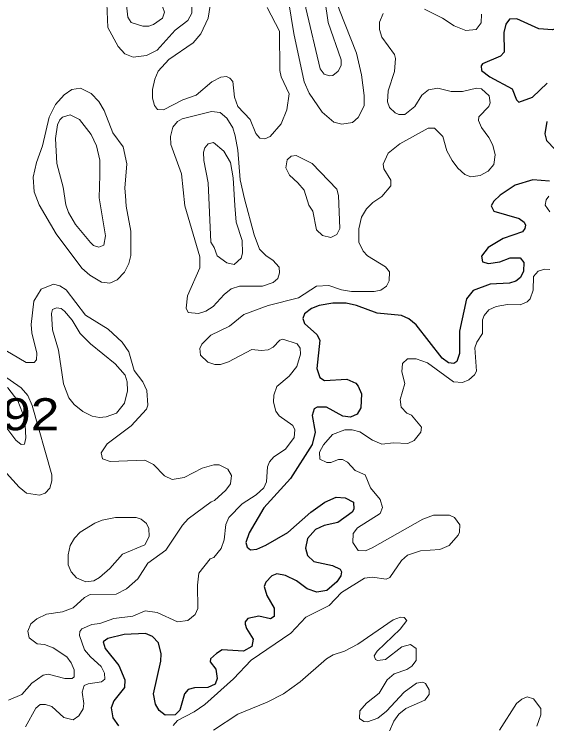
# Model space of a CAD drawing. Extents: x 577 to 602.9, y 7483.8 to 7511.6.
# Drawn here: x 589.135 to 590.465, y 7498.952 to 7500.722 of the extents above; entities that cross this region are included whole.
import ezdxf
from ezdxf.enums import TextEntityAlignment as Align

# ---------------------------------------------------------------- set-up
doc = ezdxf.new("R2010")
doc.units = 0
doc.header["$LTSCALE"] = 0.032
doc.layers.add('1', color=7, linetype='Continuous', lineweight=25)
doc.layers.add('2', color=7, linetype='Continuous', lineweight=13)
doc.layers.add('61', color=7, linetype='Continuous')

msp = doc.modelspace()

# ---------------------------------------------------------------- linework, layer by layer
at = {"layer": '1'}
for points in [[(590.6447, 7500.7297), (590.6375, 7500.717), (590.6176, 7500.7051), (590.5763, 7500.7067), (590.5365, 7500.7019), (590.4785, 7500.6828), (590.4451, 7500.686), (590.3894, 7500.7107), (590.3711, 7500.7099), (590.3624, 7500.6971), (590.3576, 7500.6765), (590.3584, 7500.6272), (590.3489, 7500.6176), (590.3043, 7500.5985), (590.3004, 7500.593), (590.302, 7500.5818), (590.3226, 7500.5659), (590.3783, 7500.5357), (590.3886, 7500.5087), (590.395, 7500.5031)], [(590.395, 7500.5031), (590.4292, 7500.515), (590.4658, 7500.55)], [(590.465, 7500.4546), (590.4594, 7500.4236), (590.4642, 7500.4069), (590.4856, 7500.3846)], [(590.4713, 7500.3059), (590.43, 7500.3091), (590.3855, 7500.2956), (590.3481, 7500.2709), (590.3322, 7500.2558), (590.3258, 7500.2439), (590.3322, 7500.2312), (590.3958, 7500.2121), (590.4085, 7500.2033), (590.4117, 7500.1962), (590.4101, 7500.1874), (590.4037, 7500.1795), (590.356, 7500.1628), (590.3179, 7500.1405), (590.3012, 7500.1183), (590.3043, 7500.1047), (590.3187, 7500.1), (590.3473, 7500.1047), (590.3735, 7500.1143), (590.3982, 7500.1143), (590.4069, 7500.1024), (590.4061, 7500.0809), (590.399, 7500.065), (590.387, 7500.0562), (590.3719, 7500.0515), (590.3234, 7500.0483), (590.2805, 7500.0332), (590.2638, 7500.0125), (590.2471, 7499.9314), (590.2471, 7499.8757), (590.2399, 7499.8558), (590.2328, 7499.8511), (590.2193, 7499.8527), (590.2034, 7499.8638), (590.1389, 7499.9473), (590.1199, 7499.9624), (590.1016, 7499.9704), (590.0411, 7499.9767), (589.9895, 7499.9958), (589.964, 7500.0014), (589.9306, 7500.0014), (589.8964, 7499.9958), (589.8773, 7499.9878), (589.8598, 7499.9743), (589.8559, 7499.9632), (589.8598, 7499.9505), (589.8909, 7499.9234), (589.898, 7499.9091), (589.8909, 7499.8384), (589.898, 7499.8161), (589.9099, 7499.8081), (589.9656, 7499.8113), (589.9879, 7499.8018), (589.9942, 7499.7946), (590.0022, 7499.7747), (590.0006, 7499.7398), (589.991, 7499.7246), (589.9751, 7499.7167), (589.9553, 7499.7191), (589.9147, 7499.7421), (589.8916, 7499.7421), (589.8837, 7499.7374), (589.8789, 7499.7207), (589.8869, 7499.6793), (589.8789, 7499.6491), (589.8249, 7499.564), (589.7581, 7499.4909), (589.7215, 7499.428), (589.7135, 7499.4042), (589.7167, 7499.3923), (589.7255, 7499.3859), (589.7406, 7499.3875)], [(589.7406, 7499.3875), (589.7636, 7499.3978), (589.8185, 7499.4288), (589.8757, 7499.4797), (589.9107, 7499.5052), (589.9386, 7499.5171), (589.9616, 7499.5155), (589.9823, 7499.5052), (589.9831, 7499.4877), (589.9791, 7499.4797), (589.9433, 7499.4543), (589.9091, 7499.4463), (589.8877, 7499.4368), (589.867, 7499.4145), (589.8622, 7499.3899), (589.8678, 7499.3716), (589.8829, 7499.3565), (589.9298, 7499.3469), (589.9489, 7499.3374), (589.9521, 7499.331), (589.9505, 7499.3207), (589.941, 7499.3064), (589.9155, 7499.2841), (589.8909, 7499.2801), (589.8662, 7499.2889), (589.84, 7499.3088), (589.8129, 7499.3215), (589.7907, 7499.3263), (589.7787, 7499.3207), (589.7636, 7499.3056), (589.7589, 7499.2945), (589.766, 7499.2722), (589.7843, 7499.2404), (589.7843, 7499.2197), (589.7748, 7499.2141), (589.7461, 7499.2205), (589.7183, 7499.2149), (589.7119, 7499.2062), (589.7119, 7499.2006), (589.7151, 7499.1895), (589.7318, 7499.1632), (589.7286, 7499.145), (589.708, 7499.133), (589.6547, 7499.1362), (589.6404, 7499.1275), (589.6253, 7499.1139), (589.6245, 7499.1068), (589.6388, 7499.0885), (589.642, 7499.0646), (589.6372, 7499.0511), (589.6189, 7499.0424), (589.5855, 7499.0416), (589.5696, 7499.0376), (589.5601, 7499.0265), (589.5489, 7498.9859), (589.537, 7498.974), (589.5124, 7498.9732), (589.4972, 7498.9851), (589.4885, 7499.001), (589.4829, 7499.0265), (589.5012, 7499.1084), (589.502, 7499.1267), (589.4957, 7499.1537), (589.4805, 7499.1696), (589.463, 7499.1768), (589.4098, 7499.1744), (589.3692, 7499.1648), (589.3573, 7499.1561), (589.3621, 7499.1394), (589.397, 7499.0972), (589.4114, 7499.0615), (589.4106, 7499.0424), (589.3843, 7499.009), (589.3772, 7498.9915), (589.3819, 7498.9668), (589.3955, 7498.947)]]:
    msp.add_lwpolyline(points, dxfattribs=at)
at = {"layer": '2'}
for points in [[(589.9473, 7500.7321), (589.9895, 7500.6248), (590.0022, 7500.5707), (590.0085, 7500.519), (590.0085, 7500.4936), (589.9942, 7500.4642), (589.9799, 7500.4522), (589.9529, 7500.4475), (589.933, 7500.453), (589.9036, 7500.4777), (589.8718, 7500.5254), (589.859, 7500.5532), (589.8336, 7500.6741), (589.8137, 7500.7973), (589.8137, 7500.8435), (589.8177, 7500.8633), (589.8384, 7500.8928), (589.8463, 7500.8975), (589.8614, 7500.8975), (589.8861, 7500.8784), (589.902, 7500.853), (589.9203, 7500.814)], [(589.5712, 7500.7616), (589.5791, 7500.7393), (589.5791, 7500.725), (589.5688, 7500.7067), (589.537, 7500.682), (589.4925, 7500.6327), (589.4654, 7500.6192), (589.432, 7500.6152), (589.4114, 7500.6232), (589.3947, 7500.6415), (589.3692, 7500.6892), (589.3668, 7500.7488), (589.3716, 7500.7703), (589.3883, 7500.8005), (589.4217, 7500.8244), (589.4352, 7500.8291), (589.4575, 7500.8291), (589.5092, 7500.8093), (589.5577, 7500.7775)], [(589.502, 7500.7504), (589.5108, 7500.7274), (589.5052, 7500.7123), (589.4829, 7500.6963), (589.4718, 7500.6924), (589.4567, 7500.6924), (589.4273, 7500.7011), (589.4193, 7500.7146), (589.4169, 7500.7369), (589.4193, 7500.7528), (589.4344, 7500.7822), (589.4424, 7500.7894), (589.4567, 7500.7942), (589.4758, 7500.791), (589.4893, 7500.7798)], [(589.9187, 7500.7011), (589.9513, 7500.6081), (589.9513, 7500.5946), (589.9441, 7500.5803), (589.9306, 7500.5691), (589.9227, 7500.5683), (589.9091, 7500.5723), (589.8988, 7500.5858), (589.863, 7500.7369), (589.8638, 7500.7679), (589.871, 7500.7838), (589.8773, 7500.7886), (589.8972, 7500.7798), (589.906, 7500.7711), (589.9107, 7500.76)], [(589.413, 7500.2693), (589.4145, 7500.2431), (589.4265, 7500.1811), (589.4265, 7500.1206), (589.4217, 7500.1), (589.4106, 7500.0785), (589.3923, 7500.0594), (589.374, 7500.0515), (589.3533, 7500.0538), (589.3239, 7500.0713), (589.304, 7500.0888), (589.2404, 7500.1739), (589.1975, 7500.2463), (589.1855, 7500.2789), (589.1831, 7500.3155), (589.1911, 7500.352), (589.2062, 7500.3934), (589.2229, 7500.4657), (589.2388, 7500.4968), (589.2603, 7500.5214), (589.2794, 7500.5341), (589.3008, 7500.5373), (589.3279, 7500.5246), (589.347, 7500.5047), (589.3597, 7500.4816), (589.3819, 7500.426), (589.4074, 7500.391), (589.4169, 7500.3489), (589.4114, 7500.2884)], [(589.7103, 7500.2614), (589.6992, 7500.3091), (589.6937, 7500.383), (589.6873, 7500.4188), (589.6809, 7500.4387), (589.6658, 7500.4626), (589.6491, 7500.4769), (589.6277, 7500.4793), (589.5545, 7500.461), (589.5434, 7500.4546), (589.5314, 7500.4403), (589.5259, 7500.4172), (589.5267, 7500.3974), (589.5529, 7500.3242), (589.5609, 7500.2439), (589.599, 7500.1167), (589.599, 7500.0896), (589.568, 7500.0197), (589.5648, 7499.9886), (589.5696, 7499.9783), (589.595, 7499.9751), (589.6141, 7499.9815), (589.6324, 7499.9926), (589.6595, 7500.0228), (589.677, 7500.0371), (589.6976, 7500.0435), (589.7549, 7500.0435), (589.7819, 7500.053), (589.793, 7500.0626), (589.7978, 7500.0769), (589.797, 7500.0912), (589.7811, 7500.1087), (589.7644, 7500.119), (589.7477, 7500.1357), (589.7342, 7500.1715)], [(589.3493, 7500.321), (589.3477, 7500.2638), (589.3637, 7500.1691), (589.3589, 7500.1461), (589.347, 7500.1413), (589.3334, 7500.1453), (589.3263, 7500.1524), (589.2881, 7500.1978), (589.2714, 7500.2272), (589.2643, 7500.2463), (589.2579, 7500.2908), (589.242, 7500.3497), (589.2388, 7500.4117), (589.2436, 7500.4459), (589.2491, 7500.4586), (589.2563, 7500.465), (589.2754, 7500.4713), (589.2984, 7500.4594), (589.3279, 7500.422), (589.3406, 7500.3942), (589.3493, 7500.3584)], [(589.6857, 7500.2447), (589.6897, 7500.2033), (589.704, 7500.158), (589.7056, 7500.1262), (589.7016, 7500.1135), (589.6841, 7500.0976), (589.6658, 7500.1016), (589.642, 7500.119), (589.6348, 7500.1405), (589.6261, 7500.1532), (589.6197, 7500.3011), (589.6086, 7500.3568), (589.6078, 7500.3783), (589.611, 7500.3886), (589.6197, 7500.399), (589.6332, 7500.4021), (589.6587, 7500.3807), (589.6754, 7500.352), (589.6817, 7500.3139)], [(589.8431, 7500.3011), (589.859, 7500.2829), (589.871, 7500.2455), (589.8805, 7500.2312), (589.8901, 7500.1843), (589.9052, 7500.1699), (589.9258, 7500.1652), (589.9402, 7500.1723), (589.9481, 7500.1874), (589.9449, 7500.2701), (589.9402, 7500.286), (589.8789, 7500.3497), (589.8392, 7500.3695), (589.8264, 7500.3679), (589.8169, 7500.3592), (589.8137, 7500.3385), (589.8225, 7500.321)], [(589.2309, 7499.9855), (589.2412, 7499.9894), (589.2523, 7499.9878), (589.2611, 7499.9815), (589.2802, 7499.9592), (589.3, 7499.9258), (589.3263, 7499.8996), (589.3875, 7499.8503), (589.4122, 7499.8217), (589.4177, 7499.805), (589.4185, 7499.7827), (589.4106, 7499.7517), (589.3907, 7499.727), (589.3652, 7499.7175), (589.3485, 7499.7159), (589.3303, 7499.7191), (589.3064, 7499.731), (589.2849, 7499.7485), (589.2722, 7499.7652), (589.2587, 7499.8002), (589.246, 7499.8837), (589.2309, 7499.9346), (589.2285, 7499.9751)], [(589.1617, 7499.7127), (589.1649, 7499.665), (589.1609, 7499.6499), (589.1529, 7499.6483), (589.1394, 7499.6594), (589.0917, 7499.7231), (589.0647, 7499.7477), (589.0623, 7499.7652), (589.0734, 7499.7851), (589.0925, 7499.7938), (589.11, 7499.7938), (589.1195, 7499.7898), (589.1442, 7499.758)], [(589.3366, 7499.4527), (589.3549, 7499.4598), (589.3883, 7499.4662), (589.44, 7499.4662), (589.4527, 7499.4622), (589.4654, 7499.4519), (589.4718, 7499.4392), (589.4726, 7499.4193), (589.4615, 7499.3986), (589.4058, 7499.3748), (589.374, 7499.339), (589.3485, 7499.3167), (589.3342, 7499.3088), (589.3144, 7499.3064), (589.2913, 7499.3159), (589.2778, 7499.331), (589.2698, 7499.3485), (589.2698, 7499.3732), (589.2754, 7499.397), (589.2857, 7499.4153), (589.3, 7499.4296)]]:
    msp.add_lwpolyline(points, close=True, dxfattribs=at)
for points in [[(589.6245, 7500.7441), (589.6197, 7500.7123), (589.6014, 7500.6733), (589.5823, 7500.651), (589.5211, 7500.6089), (589.4949, 7500.5803), (589.4861, 7500.5604), (589.4805, 7500.5341), (589.4805, 7500.5127), (589.4853, 7500.4944), (589.4933, 7500.4848), (589.5084, 7500.484), (589.5561, 7500.5087), (589.5895, 7500.5198), (589.6284, 7500.5532), (589.6515, 7500.5651), (589.665, 7500.5667), (589.6738, 7500.5628), (589.6809, 7500.554), (589.6849, 7500.515), (589.6937, 7500.492), (589.7247, 7500.4594), (589.7382, 7500.4244), (589.7485, 7500.4133), (589.7612, 7500.4109), (589.774, 7500.4172), (589.8018, 7500.4483), (589.8161, 7500.484), (589.8217, 7500.5238), (589.8018, 7500.5659), (589.7986, 7500.5818), (589.7978, 7500.6796), (589.7668, 7500.7385)], [(590.0563, 7500.7242), (590.0467, 7500.7027), (590.0467, 7500.6836), (590.0531, 7500.6645), (590.0841, 7500.6216), (590.0873, 7500.6113), (590.0849, 7500.5795), (590.069, 7500.531), (590.0674, 7500.5039), (590.0722, 7500.4896), (590.0865, 7500.4761), (590.0952, 7500.4721), (590.1103, 7500.4721), (590.135, 7500.492), (590.1525, 7500.5206), (590.1692, 7500.5333), (590.193, 7500.5373), (590.2256, 7500.5294), (590.2542, 7500.5294), (590.2892, 7500.5373), (590.3012, 7500.5357), (590.321, 7500.5182), (590.3234, 7500.5007), (590.3202, 7500.492), (590.2948, 7500.4665), (590.294, 7500.457), (590.3012, 7500.4395), (590.3202, 7500.4149), (590.3298, 7500.3958), (590.3354, 7500.3711), (590.3322, 7500.3473), (590.3179, 7500.3306), (590.298, 7500.3194), (590.2749, 7500.3163), (590.2598, 7500.3226), (590.2423, 7500.3377), (590.228, 7500.3568), (590.2153, 7500.3815), (590.2049, 7500.4172), (590.1843, 7500.4379), (590.1684, 7500.4379), (590.0976, 7500.399), (590.069, 7500.3751), (590.0563, 7500.3481), (590.0578, 7500.3361), (590.0753, 7500.3083), (590.0753, 7500.294), (590.0531, 7500.267), (590.0308, 7500.2526), (590.0149, 7500.2367), (590.0022, 7500.2161), (589.9958, 7500.1866), (589.9958, 7500.1532), (590.0062, 7500.131), (590.0173, 7500.119), (590.0618, 7500.092), (590.0722, 7500.0793), (590.0714, 7500.057), (590.0642, 7500.0435), (590.0507, 7500.034), (590.034, 7500.0308), (589.9775, 7500.0308), (589.9521, 7500.0348), (589.9203, 7500.0451), (589.8901, 7500.0435), (589.8447, 7500.0149), (589.7692, 7499.9958), (589.7088, 7499.9727)], [(590.302, 7500.7226), (590.3004, 7500.7003), (590.2884, 7500.6844), (590.2622, 7500.6812), (590.2336, 7500.6932), (590.2042, 7500.7123), (590.1596, 7500.7345)], [(590.4697, 7500.2685), (590.4626, 7500.259), (590.4602, 7500.2455), (590.4721, 7500.2288)], [(590.4721, 7500.0849), (590.4594, 7500.0857), (590.4427, 7500.0809), (590.4316, 7500.0682), (590.4308, 7500.034), (590.4228, 7500.0125), (590.4157, 7500.0045), (590.3982, 7499.9974), (590.3664, 7499.9982), (590.3385, 7499.9926), (590.3202, 7499.9847), (590.3083, 7499.9704), (590.3043, 7499.96), (590.3043, 7499.9258), (590.29, 7499.9044), (590.2853, 7499.89), (590.2892, 7499.832), (590.2845, 7499.8224), (590.2702, 7499.8097), (590.2542, 7499.8034), (590.232, 7499.805), (590.1668, 7499.8527), (590.1382, 7499.8622), (590.1167, 7499.8622), (590.1048, 7499.8511), (590.1024, 7499.8304), (590.1103, 7499.801), (590.0984, 7499.7612), (590.1008, 7499.7421), (590.1151, 7499.727), (590.127, 7499.7215), (590.1517, 7499.692), (590.1501, 7499.6793), (590.1334, 7499.6586), (590.1175, 7499.6515), (590.0817, 7499.6531), (590.0531, 7499.6499), (590.03, 7499.6594), (589.9982, 7499.6801), (589.9791, 7499.6849), (589.9608, 7499.6849), (589.9298, 7499.6738), (589.9076, 7499.6475), (589.8972, 7499.6292), (589.898, 7499.6125), (589.9155, 7499.6038), (589.9258, 7499.6038), (589.9449, 7499.6117), (589.9545, 7499.6117), (589.9672, 7499.6046), (589.9863, 7499.5839), (590.0109, 7499.5728), (590.0244, 7499.541), (590.0491, 7499.5115), (590.0547, 7499.4917), (590.0491, 7499.4765), (589.9918, 7499.4408), (589.9815, 7499.4265), (589.9807, 7499.4042), (589.9942, 7499.3843), (590.0125, 7499.3835), (590.0284, 7499.3907)], [(589.4615, 7499.6093), (589.3748, 7499.6062), (589.3557, 7499.6133), (589.3525, 7499.6276), (589.3676, 7499.6507), (589.4273, 7499.6952), (589.4654, 7499.7366), (589.4686, 7499.7469), (589.4662, 7499.7835), (589.4567, 7499.805), (589.4352, 7499.8336), (589.4217, 7499.8797), (589.405, 7499.9036), (589.37, 7499.9362), (589.3136, 7499.9711), (589.2651, 7500.0348), (589.2491, 7500.0443), (589.2332, 7500.0483), (589.203, 7500.0364), (589.1847, 7500.0061), (589.1776, 7499.9481), (589.1792, 7499.9274), (589.1919, 7499.8765), (589.1911, 7499.8598), (589.1855, 7499.8535), (589.1657, 7499.8535), (589.0957, 7499.894)], [(589.7088, 7499.9727), (589.673, 7499.9441), (589.6261, 7499.9218), (589.6038, 7499.8988), (589.599, 7499.8884), (589.6006, 7499.8717), (589.6189, 7499.8543), (589.6364, 7499.8487), (589.6499, 7499.8487), (589.6706, 7499.8551), (589.7286, 7499.8861), (589.7517, 7499.8829), (589.7692, 7499.8845), (589.7819, 7499.8916), (589.7986, 7499.9091), (589.8058, 7499.9115), (589.8416, 7499.8996), (589.8487, 7499.8892), (589.8503, 7499.8741), (589.8408, 7499.8431), (589.8217, 7499.8193), (589.7907, 7499.7938), (589.7835, 7499.7716), (589.7827, 7499.7541), (589.7883, 7499.7318), (589.797, 7499.7199), (589.8304, 7499.696), (589.836, 7499.6857), (589.8344, 7499.6658), (589.8129, 7499.6372), (589.7835, 7499.6181), (589.7724, 7499.6054), (589.7676, 7499.5934), (589.7652, 7499.5553), (589.7581, 7499.541), (589.739, 7499.5235), (589.704, 7499.5004), (589.6714, 7499.467), (589.6634, 7499.4495), (589.6595, 7499.4105), (589.6523, 7499.3891), (589.634, 7499.3668), (589.6245, 7499.3636), (589.5966, 7499.3278), (589.5927, 7499.2976), (589.5935, 7499.2396), (589.5871, 7499.2245), (589.5688, 7499.2094), (589.5426, 7499.2062), (589.4925, 7499.23), (589.4623, 7499.234), (589.4312, 7499.2205), (589.3843, 7499.2149), (589.3493, 7499.2022), (589.3295, 7499.1998), (589.304, 7499.1887), (589.2992, 7499.1823), (589.2984, 7499.172), (589.3112, 7499.1362), (589.3255, 7499.1187), (589.3525, 7499.0949), (589.3605, 7499.0782), (589.3613, 7499.0631), (589.3533, 7499.0567), (589.3199, 7499.0519), (589.3104, 7499.0472), (589.3048, 7499.0312), (589.3096, 7499.0026), (589.3072, 7498.9891), (589.2969, 7498.9716), (589.2825, 7498.9621), (589.2595, 7498.9676), (589.2293, 7498.9947), (589.2134, 7499.0002), (589.2006, 7499.0002), (589.1895, 7498.9907), (589.1633, 7498.9446)], [(589.1164, 7499.5775), (589.1482, 7499.5425), (589.1664, 7499.5274), (589.1983, 7499.5219), (589.2126, 7499.5274), (589.2245, 7499.5394), (589.2293, 7499.5577), (589.2293, 7499.5728), (589.18, 7499.7461), (589.1696, 7499.7708), (589.1529, 7499.7898), (589.0973, 7499.828)], [(589.1211, 7499.0106), (589.1545, 7499.0249), (589.1792, 7499.0535), (589.2078, 7499.0734), (589.2205, 7499.0758), (589.2619, 7499.0646), (589.2802, 7499.0646), (589.2849, 7499.0694), (589.2849, 7499.0869), (589.2778, 7499.1044), (589.2666, 7499.1187), (589.2324, 7499.1418), (589.211, 7499.1497), (589.1927, 7499.1513), (589.1728, 7499.1664), (589.1696, 7499.1831), (589.1768, 7499.2014), (589.1919, 7499.2141), (589.2157, 7499.2253), (589.2563, 7499.2316), (589.2825, 7499.2412), (589.3112, 7499.2674), (589.3247, 7499.2746), (589.3899, 7499.2754), (589.4161, 7499.2889), (589.444, 7499.3135), (589.4686, 7499.3525), (589.5139, 7499.3851), (589.5553, 7499.4471), (589.5696, 7499.463), (589.6269, 7499.506), (589.6356, 7499.5091), (589.6634, 7499.5346), (589.6754, 7499.5505), (589.6777, 7499.5712), (589.669, 7499.5871), (589.6467, 7499.5982), (589.634, 7499.5982), (589.6046, 7499.5895), (589.5593, 7499.5664), (589.5298, 7499.5616), (589.5108, 7499.5704), (589.4829, 7499.599), (589.4615, 7499.6093)], [(590.0284, 7499.3907), (590.1549, 7499.4622), (590.1819, 7499.4726), (590.2216, 7499.4726), (590.2344, 7499.4662), (590.2479, 7499.4479), (590.2471, 7499.4304), (590.2431, 7499.4225), (590.2209, 7499.397), (590.1978, 7499.3867), (590.1493, 7499.3835), (590.1167, 7499.3724), (590.1016, 7499.3597), (590.0729, 7499.3167), (590.0634, 7499.3127), (590.0292, 7499.3175), (590.0093, 7499.3151), (589.9521, 7499.2793), (589.9211, 7499.2467), (589.863, 7499.2181), (589.8256, 7499.1784), (589.727, 7499.1108), (589.6825, 7499.0639), (589.611, 7499.0002), (589.5847, 7498.9819), (589.5434, 7498.9605), (589.5322, 7498.9478)], [(589.6332, 7498.9358), (589.6937, 7498.9756), (589.7668, 7499.0058), (589.8074, 7499.0265), (589.8495, 7499.0567), (589.9147, 7499.1139), (589.9314, 7499.1243), (589.96, 7499.133), (589.9934, 7499.1505), (590.0809, 7499.211), (590.0992, 7499.2181), (590.1087, 7499.2173), (590.1151, 7499.2094), (590.0984, 7499.1879), (590.0411, 7499.133), (590.034, 7499.1219), (590.0372, 7499.1124), (590.0419, 7499.11), (590.0618, 7499.1124), (590.1032, 7499.1442), (590.1246, 7499.1497), (590.1382, 7499.1402), (590.1389, 7499.11), (590.1278, 7499.0957), (590.1151, 7499.0877), (590.0833, 7499.0766), (590.0666, 7499.0615), (590.0459, 7499.0281), (590.0149, 7499.0034), (589.9982, 7498.9843), (589.9974, 7498.9652), (590.0077, 7498.9573), (590.0173, 7498.9565), (590.0427, 7498.966), (590.0642, 7498.9835), (590.1087, 7499.0312), (590.1397, 7499.0535), (590.1549, 7499.0559), (590.162, 7499.0527), (590.1708, 7499.0368), (590.1708, 7499.0249), (590.1604, 7499.0106), (590.1127, 7498.9899), (590.0952, 7498.9756), (590.0825, 7498.9581), (590.0722, 7498.9334)], [(590.3465, 7498.9358), (590.3886, 7499.0026), (590.4022, 7499.0138), (590.4157, 7499.0193), (590.4316, 7499.0146), (590.4499, 7498.9899), (590.4499, 7498.974), (590.4395, 7498.9462)]]:
    msp.add_lwpolyline(points, dxfattribs=at)

# ---------------------------------------------------------------- texts
at = {"layer": '61', "width": 1.2}
msp.add_text('592', height=0.08, dxfattribs=at).set_placement((589.1412, 7499.6842), align=Align.CENTER)

doc.saveas('drawing.dxf')
